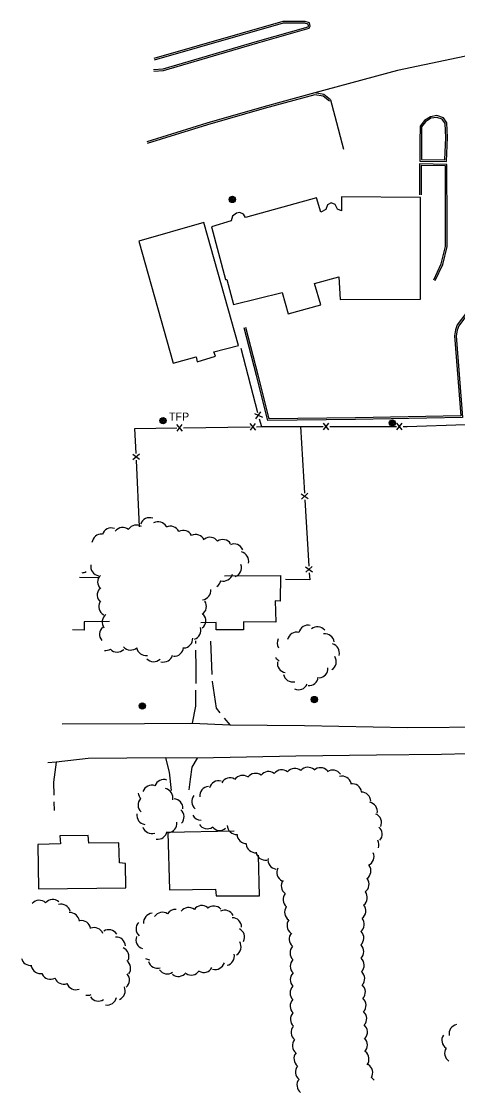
# Model space of a CAD drawing. Extents: x 2402803 to 2427059, y 6985292 to 6997652.
# Drawn here: x 2403344 to 2403606, y 6990578 to 6991221 of the extents above; entities that cross this region are included whole.
import ezdxf

# ---------------------------------------------------------------- set-up
doc = ezdxf.new("R2010")
doc.units = 0
for name, color, linetype in [('p_road - paved curb', 7, 'Continuous'), ('p_road dirt road', 7, 'Continuous'), ('p_structure building', 7, 'Continuous'), ('p_structure fence', 7, 'Continuous'), ('p_utility manhole', 7, 'Continuous'), ('p_veg woods', 7, 'Continuous')]:
    doc.layers.add(name, color=color, linetype=linetype)

msp = doc.modelspace()

# ---------------------------------------------------------------- linework, layer by layer
at = {"layer": 'p_road - paved curb'}
for points in [[(2403423.33, 6991191.66), (2403428.98, 6991192.13), (2403485.67, 6991208.6), (2403516, 6991217.23), (2403516.29, 6991217.82), (2403516.07, 6991218.84), (2403514.06, 6991219.51), (2403501.08, 6991219.44), (2403423.69, 6991197.21)], [(2403423.41, 6991190.66), (2403429.16, 6991191.14), (2403485.95, 6991207.64), (2403516.7, 6991216.39), (2403517.34, 6991217.69), (2403516.93, 6991219.61), (2403514.22, 6991220.51), (2403500.94, 6991220.44), (2403423.41, 6991198.17)], [(2403622.09, 6991202.08), (2403569.65, 6991191.02), (2403520.08, 6991177.59)], [(2403529.47, 6991173.48), (2403525.53, 6991176.64), (2403520.08, 6991177.59), (2403489.44, 6991169.21), (2403455.32, 6991159.4), (2403419.19, 6991148.31)], [(2403528.84, 6991172.7), (2403525.1, 6991175.7), (2403520.13, 6991176.57), (2403489.71, 6991168.25), (2403455.6, 6991158.44), (2403419.48, 6991147.35)], [(2403529.47, 6991173.48), (2403532.04, 6991163.76), (2403537.23, 6991143.81)], [(2403599.62, 6991150.88), (2403599.27, 6991159.6), (2403597.21, 6991162.67), (2403593.31, 6991164), (2403589.38, 6991163.33), (2403585.84, 6991161.11), (2403583.18, 6991157.7), (2403583.03, 6991148.24)], [(2403598.62, 6991150.84), (2403598.28, 6991159.28), (2403596.57, 6991161.83), (2403593.23, 6991162.97), (2403589.74, 6991162.38), (2403586.52, 6991160.36), (2403584.17, 6991157.35), (2403584.03, 6991148.22)], [(2403583.03, 6991148.24), (2403583.01, 6991136.72), (2403599.02, 6991136.53), (2403599.62, 6991150.88)], [(2403584.03, 6991148.24), (2403584.01, 6991137.71), (2403598.06, 6991137.54), (2403598.62, 6991150.92)], [(2403592.38, 6991065.1), (2403596.86, 6991074.68), (2403599.4, 6991085.43), (2403599.57, 6991098.29), (2403599.38, 6991134.77), (2403582.89, 6991135.03), (2403582.88, 6991116.49)], [(2403591.47, 6991065.52), (2403595.91, 6991075.01), (2403598.4, 6991085.55), (2403598.57, 6991098.29), (2403598.39, 6991133.79), (2403583.89, 6991134.01), (2403583.88, 6991116.49)], [(2403627.93, 6991053.95), (2403621.46, 6991056.13), (2403619.54, 6991055.73), (2403617.81, 6991054.28), (2403612.17, 6991045.56), (2403606.46, 6991038), (2403605.42, 6991035.27), (2403604.94, 6991031.92), (2403608.71, 6990982.93), (2403544.46, 6990981.75), (2403491.89, 6990981.12), (2403485.08, 6991008.15), (2403477.6, 6991036.66)], [(2403628.25, 6991054.9), (2403621.52, 6991057.16), (2403619.09, 6991056.66), (2403617.05, 6991054.95), (2403611.35, 6991046.13), (2403605.58, 6991038.49), (2403604.45, 6991035.52), (2403603.93, 6991031.95), (2403607.63, 6990983.91), (2403544.44, 6990982.75), (2403492.67, 6990982.13), (2403486.05, 6991008.4), (2403478.57, 6991036.91)], [(2403368.42, 6990799.18), (2403417.91, 6990799.3), (2403446.62, 6990799.6), (2403468.96, 6990798.57), (2403513.8, 6990798.14), (2403575.66, 6990797.03), (2403625.95, 6990797.3), (2403633.52, 6990807.14), (2403637.42, 6990814.57), (2403637.88, 6990819.32)], [(2403959.72, 6990782.74), (2403913.7, 6990780.63), (2403899.74, 6990779.69), (2403841.85, 6990780.44), (2403826.32, 6990779.95), (2403777.59, 6990782.3), (2403764.59, 6990781.52), (2403733.27, 6990781.56), (2403682.64, 6990782.55), (2403643.56, 6990782.03), (2403596.09, 6990780.76), (2403557.06, 6990780.44), (2403508.6, 6990779.73), (2403449.35, 6990778.53), (2403430.5, 6990778.82), (2403383.97, 6990778.41), (2403364.75, 6990776.23), (2403359.73, 6990775.7)]]:
    msp.add_lwpolyline(points, dxfattribs=at)
at = {"layer": 'p_road dirt road'}
for p, q in [((2403448.61, 6990847.4), (2403448.57, 6990849.02)), ((2403457.46, 6990848.7), (2403458.21, 6990828.72)), ((2403465.65, 6990802.63), (2403468.96, 6990798.57)), ((2403363.5, 6990752.32), (2403363.58, 6990747.18))]:
    msp.add_line(p, q, dxfattribs=at)
for points in [[(2403448.79, 6990823.4), (2403448.94, 6990833.19), (2403448.7, 6990843.4)], [(2403458.35, 6990824.72), (2403458.36, 6990824.56), (2403460.85, 6990808.52), (2403463.13, 6990805.73)], [(2403446.62, 6990799.6), (2403448.58, 6990809.78), (2403448.73, 6990819.41)], [(2403364.75, 6990776.23), (2403363.31, 6990764.12), (2403363.43, 6990756.32)], [(2403430.5, 6990778.79), (2403432.65, 6990770.21), (2403433.76, 6990759.12)], [(2403449.35, 6990778.53), (2403446.32, 6990773.16), (2403445.22, 6990765.89), (2403444.36, 6990759.47)]]:
    msp.add_lwpolyline(points, dxfattribs=at)
at = {"layer": 'p_structure building'}
for points in [[(2403458.01, 6991097.37), (2403466.48, 6991065.64), (2403467.22, 6991065.65), (2403471.22, 6991050.71), (2403500.36, 6991057.93), (2403503.99, 6991045.04), (2403523.57, 6991050.5), (2403519.96, 6991063.33), (2403534.56, 6991067.25), (2403535.24, 6991053.69), (2403583.41, 6991053.86), (2403583.5, 6991114.8), (2403536.09, 6991115.22), (2403536.04, 6991106.87), (2403533.58, 6991107.86), (2403532.31, 6991110.61), (2403529.93, 6991111.65), (2403527.57, 6991110.41), (2403526.67, 6991107.77), (2403523.65, 6991106.14), (2403521.15, 6991114.63)], [(2403521.15, 6991114.63), (2403478.38, 6991102.97), (2403477.2, 6991104.79), (2403475.14, 6991105.86), (2403472.99, 6991105.42), (2403470.72, 6991103.77), (2403469.81, 6991100.81), (2403458.01, 6991097.37)], [(2403378.84, 6990887.1), (2403390.27, 6990887.02)], [(2403465.76, 6990887.88), (2403499.38, 6990888.09), (2403499.26, 6990872.8), (2403496.2, 6990872.9), (2403496.56, 6990860.16), (2403477.22, 6990860.43), (2403477.27, 6990855.56), (2403460.78, 6990855.54), (2403460.76, 6990859.95), (2403451.59, 6990859.71)], [(2403396.76, 6990860.48), (2403381.68, 6990860.31), (2403381.65, 6990855.27), (2403374.54, 6990855.54)], [(2403471.72, 6990734.8), (2403431.91, 6990733.92), (2403432.79, 6990699.64), (2403460.37, 6990700.06), (2403460.81, 6990695.97), (2403486.9, 6990696.06), (2403486.3, 6990720.34)]]:
    msp.add_lwpolyline(points, dxfattribs=at)
for points in [[(2403414.42, 6991088.74), (2403434.96, 6991015.44), (2403448.81, 6991019.35), (2403449.45, 6991016.38), (2403460.35, 6991019.65), (2403459.47, 6991022.25), (2403474.15, 6991026.03), (2403453.44, 6991099.8)], [(2403354.22, 6990700.17), (2403406.72, 6990700.85), (2403406.36, 6990715.45), (2403402.82, 6990715.77), (2403402.52, 6990727.79), (2403384.49, 6990727.59), (2403384.1, 6990732.18), (2403367.05, 6990731.97), (2403367.5, 6990727.1), (2403353.75, 6990726.68)]]:
    msp.add_lwpolyline(points, close=True, dxfattribs=at)
at = {"layer": 'p_structure fence'}
for p, q in [((2403475.6, 6991024.59), (2403485.73, 6990985.92)), ((2403483.88, 6990985.23), (2403488.56, 6990983.15)), ((2403484.69, 6990982.13), (2403487.75, 6990986.24)), ((2403486.75, 6990982.06), (2403487.96, 6990977.42)), ((2403440.59, 6990974.72), (2403437.33, 6990978.67)), ((2403437.39, 6990974.67), (2403440.53, 6990978.72)), ((2403441.16, 6990976.7), (2403481.15, 6990977.32)), ((2403484.58, 6990975.4), (2403481.32, 6990979.35)), ((2403481.38, 6990975.35), (2403484.52, 6990979.4)), ((2403511.48, 6990977.44), (2403513.87, 6990937.53)), ((2403525.34, 6990975.48), (2403528.54, 6990979.48)), ((2403528.54, 6990975.48), (2403525.34, 6990979.48)), ((2403529.14, 6990977.45), (2403569.13, 6990977.48)), ((2403569.33, 6990975.52), (2403572.53, 6990979.52)), ((2403572.53, 6990975.52), (2403569.33, 6990979.52)), ((2403414.9, 6990957.64), (2403410.76, 6990960.66)), ((2403414.75, 6990960.84), (2403410.9, 6990957.46)), ((2403414.76, 6990917.4), (2403412.94, 6990957.35)), ((2403511.91, 6990937.22), (2403516.09, 6990934.26)), ((2403512.1, 6990934.02), (2403515.9, 6990937.46)), ((2403514.1, 6990933.54), (2403516.49, 6990893.64)), ((2403514.53, 6990893.32), (2403518.72, 6990890.37)), ((2403514.73, 6990890.13), (2403518.53, 6990893.56))]:
    msp.add_line(p, q, dxfattribs=at)
for points in [[(2403412.76, 6990961.35), (2403412.08, 6990976.25), (2403437.16, 6990976.64)], [(2403485.15, 6990977.38), (2403487.96, 6990977.42), (2403525.14, 6990977.45)], [(2403573.13, 6990977.49), (2403575.5, 6990977.49), (2403610.41, 6990978.81)], [(2403516.73, 6990889.65), (2403516.97, 6990885.59), (2403502.39, 6990885.82)]]:
    msp.add_lwpolyline(points, dxfattribs=at)
at = {"layer": 'p_utility manhole'}
for centre, radius in [((2403470.55, 6991113.71), 1.9), ((2403470.55, 6991113.71), 1.44), ((2403470.55, 6991113.71), 0.973), ((2403470.55, 6991113.71), 0.539), ((2403470.55, 6991113.71), 0.192), ((2403428.94, 6990981.06), 1.9), ((2403428.94, 6990981.06), 1.44), ((2403428.94, 6990981.06), 0.973), ((2403428.94, 6990981.06), 0.539), ((2403428.94, 6990981.06), 0.192), ((2403566.58, 6990979.65), 1.9), ((2403566.58, 6990979.65), 1.44), ((2403566.58, 6990979.65), 0.973), ((2403566.58, 6990979.65), 0.539), ((2403566.58, 6990979.65), 0.192), ((2403519.75, 6990813.74), 1.9), ((2403519.75, 6990813.74), 1.44), ((2403519.75, 6990813.74), 0.973), ((2403416.5, 6990809.88), 1.9), ((2403416.5, 6990809.88), 1.44), ((2403416.5, 6990809.88), 0.973), ((2403416.5, 6990809.88), 0.539), ((2403416.5, 6990809.88), 0.192), ((2403519.75, 6990813.74), 0.539), ((2403519.75, 6990813.74), 0.192)]:
    msp.add_circle(centre, radius, dxfattribs=at)
at = {"layer": 'p_veg woods'}
for centre, start, end in [((2403412.95, 6990912.74), 56.36317, 146.36317), ((2403420.93, 6990917.19), 71.24058, 161.24058), ((2403426.07, 6990914.72), 29.50712, 119.50712), ((2403433.37, 6990912.08), 26.12131, 116.12131), ((2403391.93, 6990907.35), 84.63027, 174.63027), ((2403398.01, 6990911), 72.06836, 162.06836), ((2403404.76, 6990911.26), 51.72673, 141.72673), ((2403440.99, 6990909.55), 26.55066, 116.55066), ((2403448.61, 6990907.03), 26.84959, 116.84959), ((2403457.11, 6990905.42), 36.37539, 126.37539), ((2403464.82, 6990904.07), 33.85062, 123.85062), ((2403471.59, 6990901.39), 23.31878, 113.31878), ((2403474.73, 6990896.73), 347.38834, 77.38834), ((2403391.17, 6990893.59), 170.81469, 260.81469), ((2403470.4, 6990892.77), 289.41114, 19.41114), ((2403379.98, 6990895.42), 273.78696, 299.91199), ((2403395.35, 6990884.21), 135.39779, 225.39779), ((2403465.22, 6990890.45), 253.63651, 343.63651), ((2403395.11, 6990876.43), 138.26265, 228.26265), ((2403452.04, 6990879.2), 275.97388, 5.97388), ((2403458.07, 6990886.11), 304.93603, 349.44029), ((2403449.37, 6990869.62), 302.94609, 32.94609), ((2403396, 6990869.57), 152.17411, 242.17411), ((2403398.07, 6990860.16), 126.4371, 216.4371), ((2403448.94, 6990861.16), 309.55426, 39.55426), ((2403396.45, 6990852.94), 131.46311, 221.46311), ((2403446.02, 6990855.27), 288.13453, 18.13453), ((2403509.22, 6990848.47), 76.91584, 166.91584), ((2403516.01, 6990852.7), 76.91584, 166.91584), ((2403521.62, 6990851.7), 39.57546, 129.57546), ((2403526.14, 6990847.47), 8.16767, 98.16767), ((2403441.12, 6990850.3), 273.10661, 3.10661), ((2403503.09, 6990847.6), 153.51979, 209.55401), ((2403529.15, 6990841.68), 344.98191, 74.98191), ((2403394.5, 6990848.84), 262.6276, 300.91413), ((2403401.43, 6990847.84), 224.0783, 314.0783), ((2403409.48, 6990849.04), 221.93018, 311.93018), ((2403418.66, 6990845.82), 189.29051, 279.29051), ((2403429.27, 6990841.86), 253.78175, 343.78175), ((2403435.52, 6990845.32), 266.18319, 356.18319), ((2403423.27, 6990842.08), 223.22051, 313.22051), ((2403501.34, 6990841.97), 211.01451, 241.96495), ((2403503.22, 6990835.48), 170.62145, 260.62145), ((2403527.26, 6990836.41), 302.86674, 32.86674), ((2403506.82, 6990829.92), 191.82392, 281.82392), ((2403522.3, 6990832.34), 273.41334, 3.41334), ((2403510.3, 6990825.27), 245.15029, 335.15029), ((2403516.52, 6990827.7), 264.60426, 354.60426), ((2403492.33, 6990764.89), 53.14692, 143.14692), ((2403500.22, 6990765.95), 52.59479, 142.59479), ((2403508.08, 6990766.81), 51.30749, 141.30749), ((2403515.88, 6990767.44), 48.95494, 138.95494), ((2403523.43, 6990767.17), 42.44911, 132.44911), ((2403530.68, 6990765.75), 33.60869, 123.60869), ((2403429.42, 6990760.1), 70.38212, 160.38212), ((2403462.41, 6990759.36), 76.14832, 166.14832), ((2403469.25, 6990761.08), 61.71971, 151.71971), ((2403476.75, 6990762.6), 56.76845, 146.76845), ((2403484.47, 6990763.76), 54.03524, 144.03524), ((2403536.33, 6990762.09), 14.17244, 104.17244), ((2403542.5, 6990757.52), 9.57833, 99.57833), ((2403419.7, 6990758.33), 187.46368, 225.15388), ((2403422.19, 6990756.67), 70.38212, 160.38212), ((2403429.24, 6990754.77), 347.62579, 77.62579), ((2403456.6, 6990755.86), 94.30327, 184.30327), ((2403548.05, 6990752.51), 2.2344, 92.2344), ((2403419.62, 6990750.43), 136.65906, 226.65906), ((2403435.29, 6990748.53), 357.20443, 87.20443), ((2403451.82, 6990752.6), 140.78958, 230.78958), ((2403551.95, 6990746.57), 348.96767, 78.96767), ((2403418.88, 6990744.37), 171.05537, 261.05537), ((2403435.91, 6990743.32), 318.0408, 48.0408), ((2403451.82, 6990746.97), 207.25385, 270.71), ((2403554.41, 6990739.87), 336.05486, 66.05486), ((2403431.61, 6990739.46), 276.33809, 6.33809), ((2403455.51, 6990741.87), 212.5794, 302.5794), ((2403473.1, 6990738.44), 182.52334, 272.52334), ((2403422.2, 6990738.95), 198.28738, 288.28738), ((2403425.81, 6990735.57), 260.74022, 350.74022), ((2403462.92, 6990740.88), 219.40576, 309.40576), ((2403479.05, 6990732.95), 180.99023, 270.99023), ((2403554.8, 6990732.94), 319.87524, 49.87524), ((2403484.48, 6990727.49), 185.57674, 275.57674), ((2403552.93, 6990726.46), 341.76795, 30.47575), ((2403490.43, 6990722.98), 188.42589, 278.42589), ((2403497.55, 6990717.61), 171.43037, 261.43037), ((2403549.95, 6990719.55), 293.4596, 23.4596), ((2403502.84, 6990710.1), 153.8007, 243.8007), ((2403548.08, 6990710.94), 305.17852, 35.17852), ((2403546.94, 6990702.92), 306.49793, 36.49793), ((2403505.56, 6990701.87), 143.27311, 233.27311), ((2403354.73, 6990687.64), 48.51375, 138.51375), ((2403362.71, 6990688.13), 48.51375, 138.51375), ((2403506.66, 6990693.86), 141.5471, 231.5471), ((2403545.91, 6990694.91), 307.67195, 37.67195), ((2403367.83, 6990685.27), 16.35696, 106.35696), ((2403428.62, 6990680.48), 57.36838, 147.36838), ((2403436.41, 6990682.18), 85.57145, 147.36838), ((2403444.38, 6990683.32), 53.35807, 143.35807), ((2403452.29, 6990684.49), 53.35807, 143.35807), ((2403459.46, 6990684.2), 41.54064, 131.54064), ((2403466, 6990681.68), 26.06899, 116.06899), ((2403507.57, 6990686.17), 145.13962, 235.13962), ((2403545, 6990686.92), 308.28896, 38.28896), ((2403373.09, 6990680.3), 4.42161, 94.42161), ((2403379.9, 6990675.5), 9.17624, 99.17624), ((2403418.4, 6990676.21), 137.59529, 227.59529), ((2403422.88, 6990679.87), 95.07434, 185.07434), ((2403470.46, 6990677.2), 0.43681, 90.43681), ((2403509.01, 6990678.19), 143.572, 233.572), ((2403544.14, 6990678.9), 309.18778, 39.18778), ((2403387.62, 6990671.28), 21.02855, 111.02855), ((2403396.39, 6990670.03), 32.2805, 122.2805), ((2403472.26, 6990671.14), 333.84892, 63.84892), ((2403510.3, 6990669.93), 138.56136, 228.56136), ((2403543.79, 6990670.64), 313.00076, 43.00076), ((2403400.76, 6990665.63), 2.99131, 92.99131), ((2403418.35, 6990669.72), 161.55973, 251.55973), ((2403470.14, 6990665.39), 301.27992, 31.27992), ((2403402.8, 6990659.59), 336.86392, 66.86392), ((2403466.18, 6990659.84), 282.49615, 12.49615), ((2403510.81, 6990661.78), 136.1451, 226.1451), ((2403543.81, 6990662.5), 314.92821, 44.92821), ((2403349.44, 6990659.87), 194.22799, 277.58729), ((2403403.85, 6990652.58), 323.43696, 53.43696), ((2403421.23, 6990663.32), 241.16026, 267.08752), ((2403425.6, 6990658.27), 197.08065, 287.08065), ((2403460.35, 6990657.46), 253.45892, 343.45892), ((2403510.96, 6990653.71), 135.19039, 225.19039), ((2403544.02, 6990654.42), 316.17173, 46.17173), ((2403355.43, 6990654.98), 191.55352, 281.55352), ((2403361.43, 6990651.57), 206.92912, 296.92912), ((2403403.16, 6990645.45), 310.71377, 40.71377), ((2403431.56, 6990654.78), 214.08722, 304.08722), ((2403438.28, 6990653.29), 230.9989, 320.9989), ((2403445.83, 6990654.06), 237.01526, 327.01526), ((2403453.35, 6990655.7), 241.34942, 331.34942), ((2403510.96, 6990645.66), 134.36914, 224.36914), ((2403544.37, 6990646.35), 317.25252, 47.25252), ((2403369.37, 6990648.65), 200.18021, 290.18021), ((2403376.61, 6990645.29), 200.44665, 290.44665), ((2403400.58, 6990639.05), 294.02513, 24.02513), ((2403510.84, 6990637.74), 135.5837, 225.5837), ((2403544.77, 6990638.32), 317.8091, 47.8091), ((2403383.85, 6990641.99), 257.40219, 291.09519), ((2403390.16, 6990638.49), 213.88032, 303.88032), ((2403395.41, 6990636.12), 259.48117, 349.48117), ((2403510.92, 6990629.79), 136.27461, 226.27461), ((2403545.16, 6990630.33), 317.8091, 47.8091), ((2403511.08, 6990621.89), 137.70839, 227.70839), ((2403545.57, 6990622.33), 317.91784, 47.91784), ((2403511.44, 6990614.11), 140.78787, 230.78787), ((2403545.98, 6990614.34), 317.91784, 47.91784), ((2403606.25, 6990613.19), 100.92605, 190.92605), ((2403512.27, 6990606.21), 141.48899, 231.48899), ((2403546, 6990606.51), 315.53401, 45.53401), ((2403601.93, 6990609.36), 147.09476, 237.09476), ((2403546.91, 6990598.08), 322.40487, 52.40487), ((2403603.6, 6990601.54), 147.09476, 237.09476), ((2403513.18, 6990598.27), 141.48899, 231.48899), ((2403514.08, 6990590.32), 141.48899, 231.48899), ((2403549.15, 6990589.92), 328.63933, 58.63933), ((2403514.98, 6990582.38), 141.48899, 231.48899), ((2403551.03, 6990582.15), 34.39553, 58.63933)]:
    msp.add_arc(centre, 5.65, start, end, dxfattribs=at)

# ---------------------------------------------------------------- texts
at = {"layer": 'p_utility manhole'}
msp.add_text('  TFP', height=4.8, dxfattribs=at).set_placement((2403428.94, 6990981.06))

doc.saveas('drawing.dxf')
